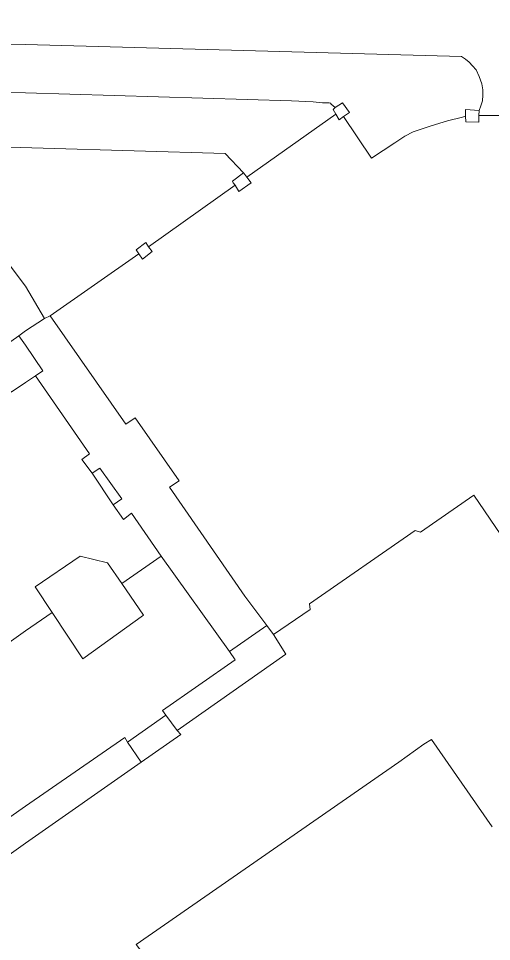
# Model space of a CAD drawing. Extents: x 528790 to 529292, y 179350 to 179856.
# Drawn here: x 528999.3 to 529045.4, y 179684.2 to 179774.3 of the extents above; entities that cross this region are included whole.
import ezdxf

# ---------------------------------------------------------------- set-up
doc = ezdxf.new("R2010")
doc.units = 0
doc.header["$LTSCALE"] = 0.6
doc.layers.add('1', color=7, linetype='Continuous', lineweight=13)
doc.layers.add('2', color=7, linetype='Continuous', lineweight=13)

msp = doc.modelspace()

# ---------------------------------------------------------------- linework, layer by layer
at = {"layer": '1'}
for points in [[(528934.8, 179774), (528959.55, 179773), (528971.75, 179772.65), (528984.2, 179772.15), (528994.15, 179771.8), (529000, 179771.75), (529042.5, 179770.55), (529042.9, 179770.3), (529043.25, 179770), (529043.6, 179769.65), (529043.95, 179769.25), (529044.25, 179768.6), (529044.5, 179767.9), (529044.6, 179767.3), (529044.6, 179766.8), (529044.55, 179766.25), (529044.4, 179765.75), (529044.25, 179765.3), (529044.2, 179764.8), (529048.4, 179764.8)], [(528988.1, 179767.35), (529000, 179767.03), (529025.95, 179766.25), (529028.05, 179766.15), (529028.95, 179766.05), (529029.6, 179766.05), (529029.75, 179766), (529029.8, 179765.9), (529030.2, 179765.6), (529030.9, 179766.05), (529031.6, 179765.1), (529031, 179764.7), (529033.75, 179760.65), (529036, 179762.15), (529037, 179762.8), (529037.8, 179763.2), (529039.55, 179763.8), (529041.15, 179764.3), (529042.6, 179764.65), (529042.9, 179764.75), (529042.9, 179765.4), (529044.25, 179765.3), (529044.4, 179765.75), (529044.55, 179766.25), (529044.6, 179766.8), (529044.6, 179767.3), (529044.5, 179767.9), (529044.25, 179768.6), (529043.95, 179769.25), (529043.6, 179769.65), (529043.25, 179770), (529042.9, 179770.3), (529042.5, 179770.55), (529000, 179771.75), (528994.15, 179771.8)], [(528992.826, 179761.868), (529019.482, 179761.108), (529021.25, 179759.2), (529021.4, 179759.05), (529021.6, 179758.8), (529030.25, 179764.95), (529030, 179765.4), (529030.2, 179765.6), (529029.8, 179765.9), (529029.75, 179766), (529029.6, 179766.05), (529028.95, 179766.05), (529028.05, 179766.15), (529025.95, 179766.25), (529000, 179767.03), (528988.1, 179767.35)], [(529048.4, 179764.8), (529044.2, 179764.8), (529044.2, 179764.15), (529042.95, 179764.2), (529042.9, 179764.75), (529042.6, 179764.65), (529041.15, 179764.3), (529039.55, 179763.8), (529037.8, 179763.2), (529037, 179762.8), (529036, 179762.15), (529033.75, 179760.65), (529031, 179764.7), (529030.6, 179764.4), (529030.25, 179764.95), (529021.6, 179758.8), (529022, 179758.25), (529020.8, 179757.4), (529020.45, 179758), (529012, 179752), (529012.35, 179751.55), (529011.4, 179750.8), (529011.05, 179751.3), (529002.4, 179745.25), (529009.8, 179734.7), (529010.7, 179735.3), (529015, 179729.15), (529014.05, 179728.55), (529021.4, 179717.9), (529023.55, 179715.05), (529024.2, 179714.15), (529027.75, 179716.6), (529027.7, 179717.15), (529038, 179724.3), (529038.5, 179724.15), (529043.7, 179727.75), (529046.35, 179723.9)], [(528996.2, 179741.1), (528999.35, 179743.3), (529000, 179743.8), (529001.85, 179745), (529000, 179748.15), (528991.008, 179760.097)], [(528984.4, 179703.4), (529000, 179714.53), (529002.6, 179716.3), (529000.95, 179718.8), (529005.35, 179721.8), (529008, 179721.15), (529009.4, 179719.15), (529013.25, 179721.8), (529010.35, 179726), (529009.55, 179725.4), (529008.55, 179726.8), (529006.5, 179729.9), (529005.5, 179731.25), (529006.25, 179731.8), (529001, 179739.4), (529000, 179738.75), (528998.6, 179737.8)], [(529043.7, 179727.75), (529038.5, 179724.15), (529038, 179724.3), (529027.7, 179717.15), (529027.75, 179716.6), (529024.2, 179714.15), (529025.4, 179712.25), (529014.8, 179704.8), (529015.15, 179704.4), (529011.3, 179701.7), (529000, 179693.8), (528990.2, 179686.8), (528986.6, 179684.3), (528985, 179686.4), (528972.45, 179677.85)], [(529046.35, 179723.9), (529043.7, 179727.75)], [(529015.8, 179617.8), (529013, 179615.9), (529000, 179634.55), (528989.4, 179649.5), (528992.2, 179651.4), (528983.15, 179664.5), (528988, 179668), (529000, 179676.4), (529005.15, 179680.1), (529005.8, 179679.2), (529007.15, 179680.1), (529010, 179682.1), (529011.4, 179683.1), (529010.8, 179683.9), (529036.4, 179701.7), (529038.85, 179703.45), (529039.6, 179703.9), (529045.5, 179695.4)], [(529045.5, 179695.4), (529039.6, 179703.9), (529038.85, 179703.45), (529036.4, 179701.7), (529010.8, 179683.9), (529011.4, 179683.1), (529010, 179682.1), (529011.2, 179680.4), (529008.25, 179678.4), (529007.15, 179680.1), (529005.8, 179679.2), (529005.15, 179680.1), (529000, 179676.4), (528988, 179668), (529000, 179651.05), (529004.15, 179644.9), (529005.5, 179645.8), (529015.05, 179632.25), (529013.8, 179631.3), (529030, 179608.3), (529047, 179620.15)]]:
    msp.add_lwpolyline(points, dxfattribs=at)
for points in [[(529031, 179764.7), (529031.6, 179765.1), (529030.9, 179766.05), (529030.2, 179765.6), (529030, 179765.4), (529030.25, 179764.95), (529030.6, 179764.4)], [(529042.9, 179764.75), (529042.95, 179764.2), (529044.2, 179764.15), (529044.2, 179764.8), (529044.25, 179765.3), (529042.9, 179765.4)], [(529020.45, 179758), (529020.25, 179758.25), (529020.2, 179758.4), (529021.25, 179759.2), (529019.482, 179761.108), (528992.826, 179761.868), (528991.008, 179760.097), (529000, 179748.15), (529001.85, 179745), (529002.4, 179745.25), (529011.05, 179751.3), (529010.8, 179751.7), (529011.75, 179752.4), (529012, 179752)], [(529021.6, 179758.8), (529021.4, 179759.05), (529021.25, 179759.2), (529020.2, 179758.4), (529020.25, 179758.25), (529020.45, 179758), (529020.8, 179757.4), (529022, 179758.25)], [(529012, 179752), (529011.75, 179752.4), (529010.8, 179751.7), (529011.05, 179751.3), (529011.4, 179750.8), (529012.35, 179751.55)], [(529001.85, 179745), (529000, 179743.8), (528999.35, 179743.3), (529000, 179742.4), (529001.7, 179739.9), (529001, 179739.4), (529006.25, 179731.8), (529005.5, 179731.25), (529006.5, 179729.9), (529007.25, 179730.4), (529009.4, 179727.4), (529008.55, 179726.8), (529009.55, 179725.4), (529010.35, 179726), (529013.25, 179721.8), (529019.9, 179712.5), (529023.55, 179715.05), (529021.4, 179717.9), (529014.05, 179728.55), (529015, 179729.15), (529010.7, 179735.3), (529009.8, 179734.7), (529002.4, 179745.25)], [(528999.35, 179743.3), (528996.2, 179741.1), (528998.6, 179737.8), (529000, 179738.75), (529001, 179739.4), (529001.7, 179739.9), (529000, 179742.4)], [(529008.55, 179726.8), (529009.4, 179727.4), (529007.25, 179730.4), (529006.5, 179729.9)], [(529009.95, 179703.65), (529013.7, 179706.3), (529013.35, 179706.75), (529020.45, 179711.7), (529019.9, 179712.5), (529013.25, 179721.8), (529009.4, 179719.15), (529011.5, 179716.05), (529005.6, 179711.8), (529002.6, 179716.3), (529000, 179714.53), (528984.4, 179703.4), (528985.05, 179702.4), (528980.85, 179699.3), (528981.15, 179699), (528980.8, 179698.8), (528983.85, 179694.45), (528988.05, 179697.4), (528992, 179691.8), (529000, 179697.4), (529009.7, 179704.1)], [(529002.6, 179716.3), (529005.6, 179711.8), (529011.5, 179716.05), (529009.4, 179719.15), (529008, 179721.15), (529005.35, 179721.8), (529000.95, 179718.8)], [(529019.9, 179712.5), (529020.45, 179711.7), (529013.35, 179706.75), (529013.7, 179706.3), (529014.8, 179704.8), (529025.4, 179712.25), (529024.2, 179714.15), (529023.55, 179715.05)], [(529011.3, 179701.7), (529015.15, 179704.4), (529014.8, 179704.8), (529013.7, 179706.3), (529009.95, 179703.65)], [(529009.95, 179703.65), (529009.7, 179704.1), (529000, 179697.4), (528992, 179691.8), (528988.4, 179689.25), (528988.75, 179688.75), (528990.2, 179686.8), (529000, 179693.8), (529011.3, 179701.7)]]:
    msp.add_lwpolyline(points, close=True, dxfattribs=at)
at = {"layer": '2'}
for p, q in [((529030.25, 179764.95), (529021.6, 179758.8)), ((529044.25, 179765.3), (529044.2, 179764.8)), ((529044.2, 179764.8), (529048.4, 179764.8)), ((529020.45, 179758), (529012, 179752)), ((529011.05, 179751.3), (529002.4, 179745.25)), ((529001.85, 179745), (529002.4, 179745.25)), ((529008.55, 179726.8), (529006.5, 179729.9)), ((529013.25, 179721.8), (529009.4, 179719.15)), ((529019.9, 179712.5), (529013.25, 179721.8)), ((529023.55, 179715.05), (529021.4, 179717.9)), ((529019.9, 179712.5), (529023.55, 179715.05)), ((529023.55, 179715.05), (529024.2, 179714.15)), ((529020.45, 179711.7), (529013.35, 179706.75)), ((529020.45, 179711.7), (529019.9, 179712.5)), ((529013.7, 179706.3), (529009.95, 179703.65)), ((529013.35, 179706.75), (529013.7, 179706.3)), ((529013.7, 179706.3), (529014.8, 179704.8)), ((529009.95, 179703.65), (529009.7, 179704.1)), ((529009.95, 179703.65), (529011.3, 179701.7))]:
    msp.add_line(p, q, dxfattribs=at)
for points in [[(528790.22, 179774.277), (528823.7, 179773.15), (528843.9, 179772.4), (528859.6, 179771.8), (528880.95, 179771.15), (528896.6, 179770.5), (528913.4, 179770), (528929.35, 179769.4), (528948.5, 179768.8), (528965.3, 179768.3), (528977.883, 179767.816), (528980.9, 179767.7), (528988.1, 179767.35), (529000, 179767.03), (529025.95, 179766.25), (529028.05, 179766.15), (529028.95, 179766.05), (529029.6, 179766.05), (529029.75, 179766), (529029.8, 179765.9), (529030.2, 179765.6)], [(528934.8, 179774), (528959.55, 179773), (528971.75, 179772.65), (528984.2, 179772.15), (528994.15, 179771.8), (529000, 179771.75), (529042.5, 179770.55), (529042.9, 179770.3), (529043.25, 179770), (529043.6, 179769.65), (529043.95, 179769.25), (529044.25, 179768.6), (529044.5, 179767.9), (529044.6, 179767.3), (529044.6, 179766.8), (529044.55, 179766.25), (529044.4, 179765.75), (529044.25, 179765.3)], [(529030.2, 179765.6), (529030.9, 179766.05), (529031.6, 179765.1), (529031, 179764.7)], [(529030.25, 179764.95), (529030, 179765.4), (529030.2, 179765.6)], [(529031, 179764.7), (529030.6, 179764.4), (529030.25, 179764.95)], [(529042.9, 179764.75), (529042.9, 179765.4), (529044.25, 179765.3)], [(529044.2, 179764.8), (529044.2, 179764.15), (529042.95, 179764.2), (529042.9, 179764.75)], [(529031, 179764.7), (529033.75, 179760.65), (529036, 179762.15), (529037, 179762.8), (529037.8, 179763.2), (529039.55, 179763.8), (529041.15, 179764.3), (529042.6, 179764.65), (529042.9, 179764.75)], [(528991.008, 179760.097), (528992.826, 179761.868), (529019.482, 179761.108), (529021.25, 179759.2)], [(528991.008, 179760.097), (529000, 179748.15), (529001.85, 179745)], [(529020.45, 179758), (529020.25, 179758.25), (529020.2, 179758.4), (529021.25, 179759.2)], [(529021.6, 179758.8), (529022, 179758.25), (529020.8, 179757.4), (529020.45, 179758)], [(529021.25, 179759.2), (529021.4, 179759.05), (529021.6, 179758.8)], [(529011.05, 179751.3), (529010.8, 179751.7), (529011.75, 179752.4), (529012, 179752)], [(529012, 179752), (529012.35, 179751.55), (529011.4, 179750.8), (529011.05, 179751.3)], [(529001.85, 179745), (529000, 179743.8), (528999.35, 179743.3)], [(529002.4, 179745.25), (529009.8, 179734.7), (529010.7, 179735.3), (529015, 179729.15), (529014.05, 179728.55), (529021.4, 179717.9)], [(528999.35, 179743.3), (528996.2, 179741.1), (528998.6, 179737.8), (529000, 179738.75), (529001, 179739.4)], [(528999.35, 179743.3), (529000, 179742.4), (529001.7, 179739.9), (529001, 179739.4)], [(529006.5, 179729.9), (529005.5, 179731.25), (529006.25, 179731.8), (529001, 179739.4)], [(529008.55, 179726.8), (529009.4, 179727.4), (529007.25, 179730.4), (529006.5, 179729.9)], [(529024.2, 179714.15), (529027.75, 179716.6), (529027.7, 179717.15), (529038, 179724.3), (529038.5, 179724.15), (529043.7, 179727.75), (529046.35, 179723.9), (529046.95, 179724.3), (529049.8, 179720.2), (529049.15, 179719.75), (529051.7, 179716.05), (529050.2, 179715.05)], [(529013.25, 179721.8), (529010.35, 179726), (529009.55, 179725.4), (529008.55, 179726.8)], [(529009.4, 179719.15), (529008, 179721.15), (529005.35, 179721.8), (529000.95, 179718.8), (529002.6, 179716.3)], [(529002.6, 179716.3), (529005.6, 179711.8), (529011.5, 179716.05), (529009.4, 179719.15)], [(528980.85, 179699.3), (528985.05, 179702.4), (528984.4, 179703.4), (529000, 179714.53), (529002.6, 179716.3)], [(529024.2, 179714.15), (529025.4, 179712.25), (529014.8, 179704.8)], [(529014.8, 179704.8), (529015.15, 179704.4), (529011.3, 179701.7)], [(528992, 179691.8), (529000, 179697.4), (529009.7, 179704.1)], [(529045.5, 179695.4), (529039.6, 179703.9), (529038.85, 179703.45), (529036.4, 179701.7), (529010.8, 179683.9), (529011.4, 179683.1), (529010, 179682.1)], [(529011.3, 179701.7), (529000, 179693.8), (528990.2, 179686.8)]]:
    msp.add_lwpolyline(points, dxfattribs=at)

doc.saveas('drawing.dxf')
